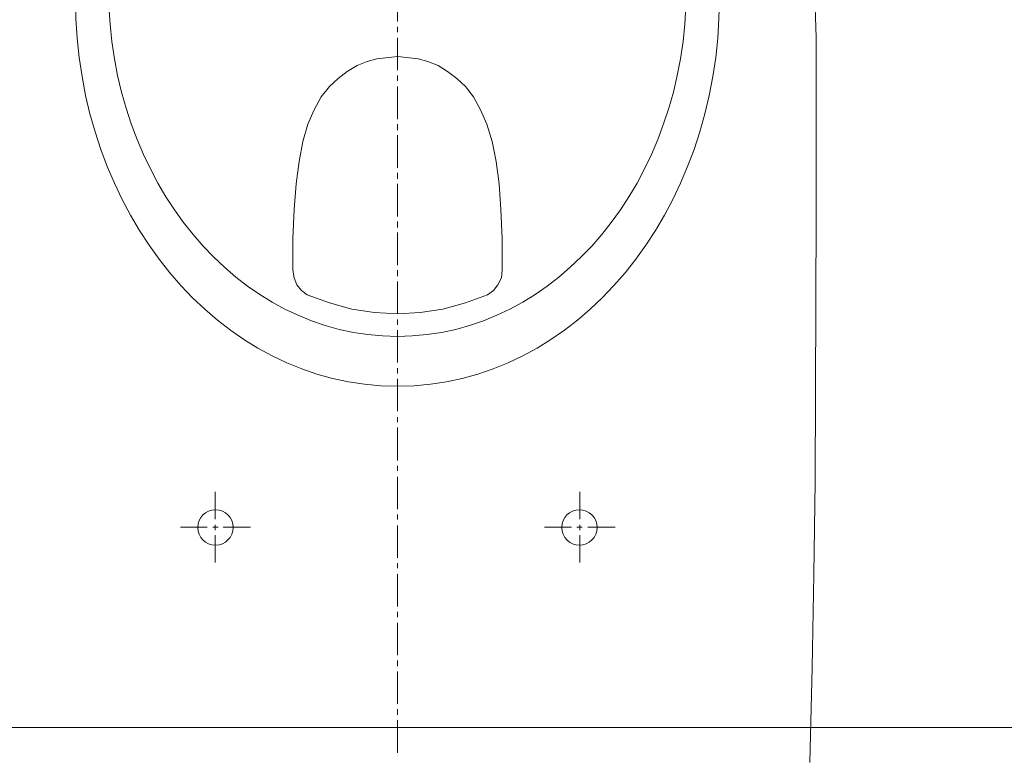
# Model space of a CAD drawing. Header units: millimetres. Extents: x 23192 to 177760, y -399809 to -79279.
# Tile 450 of 656: x 60304 to 60346, y -194621 to -194589. Entities that reach past the tile are written whole.
import ezdxf

# ---------------------------------------------------------------- set-up
doc = ezdxf.new("R2010")
doc.units = ezdxf.units.MM
doc.layers.get('0').update_dxf_attribs({"lineweight": 0})
doc.layers.add('!! 2_wypos-sanitarne', color=240, linetype='Continuous', lineweight=9)
doc.layers.add('Powierzchnia', color=140, linetype='Continuous', lineweight=5, plot=False)

# ---------------------------------------------------------------- blocks, each defined once
blk = doc.blocks.new('A$C6ce7c513')
at = {"lineweight": 0}
for points in [[(-0.17548, -0.00049), (-0.17646, -0.04094), (-0.1772, -0.08064), (-0.1777, -0.11986), (-0.17794, -0.15833), (-0.17819, -0.23404), (-0.17819, -0.30902), (-0.17745, -0.33023)], [(0, -0.00469), (0, -0.0185)], [(0, -0.02072), (0, -0.02318)], [(0, -0.0254), (0, -0.03921)], [(0, -0.04143), (0, -0.0439)], [(0, -0.04612), (0, -0.05993)], [(0, -0.0624), (0, -0.06461)], [(0, -0.06683), (0, -0.08064)], [(0, -0.08311), (0, -0.08533)], [(-0.07757, -0.08557), (-0.07757, -0.09717)], [(0, -0.08755), (0, -0.10136)], [(0.07756, -0.08557), (0.07756, -0.09717)], [(-0.07757, -0.09939), (-0.07757, -0.1016)], [(0.07756, -0.09939), (0.07756, -0.1016)], [(-0.08102, -0.10062), (-0.09261, -0.10062)], [(-0.07633, -0.10062), (-0.07855, -0.10062)], [(-0.07757, -0.10408), (-0.07757, -0.11567)], [(-0.06252, -0.10062), (-0.07411, -0.10062)], [(0, -0.10383), (0, -0.10605)], [(0.06252, -0.10062), (0.07411, -0.10062)], [(0.07633, -0.10062), (0.07855, -0.10062)], [(0.07756, -0.10408), (0.07756, -0.11567)], [(0.08101, -0.10062), (0.09236, -0.10062)], [(0, -0.10827), (0, -0.12208)], [(0, -0.12455), (0, -0.12677)], [(0, -0.12898), (0, -0.14304)], [(0, -0.14526), (0, -0.14748)], [(0, -0.14995), (0, -0.16376)], [(0, -0.16598), (0, -0.1682)], [(0, -0.17066), (0, -0.18447)], [(0, -0.18669), (0, -0.18892)], [(0, -0.19138), (0, -0.20519)], [(0, -0.20741), (0, -0.20988)], [(0, -0.2121), (0, -0.22591)], [(0, -0.22813), (0, -0.2306)], [(0, -0.23281), (0, -0.24663)], [(0, -0.24884), (0, -0.25131)], [(0, -0.25353), (0, -0.26734)], [(0, -0.26956), (0, -0.27203)], [(0, -0.27425), (0, -0.28806)], [(0, -0.29052), (0, -0.29274)], [(0, -0.29497), (0, -0.30878)], [(0, -0.31124), (0, -0.31346)], [(0, -0.31568), (0, -0.32949)]]:
    blk.add_lwpolyline(points, dxfattribs=at)
blk.add_lwpolyline([(-0.04452, -0.20988), (-0.04427, -0.20667), (-0.04279, -0.20371), (-0.04082, -0.20124), (-0.03835, -0.19952), (-0.02898, -0.19607), (-0.01936, -0.19335), (-0.00974, -0.19187), (-0.00013, -0.19138), (0.00974, -0.19187), (0.01936, -0.19335), (0.02898, -0.19607), (0.03835, -0.19952), (0.04082, -0.20124), (0.04279, -0.20371), (0.04402, -0.20667), (0.04451, -0.20988), (0.04451, -0.22344), (0.04402, -0.23577), (0.04304, -0.24663), (0.0418, -0.25624), (0.04032, -0.26463), (0.0381, -0.27203), (0.03539, -0.27819), (0.03243, -0.28362), (0.02898, -0.28806), (0.02528, -0.29151), (0.02133, -0.29447), (0.01714, -0.29694), (0.01294, -0.29866), (0.00875, -0.2999), (-0.00013, -0.30088), (-0.00876, -0.2999), (-0.01295, -0.29866), (-0.01739, -0.29694), (-0.02133, -0.29447), (-0.02528, -0.29151), (-0.02898, -0.28806), (-0.03243, -0.28362), (-0.03539, -0.27819), (-0.0381, -0.27203), (-0.04033, -0.26463), (-0.04205, -0.25624), (-0.04329, -0.24663), (-0.04402, -0.23577), (-0.04452, -0.22344)], close=True, dxfattribs=at)
for centre in [(-0.07744, -0.1005), (0.07744, -0.1005)]:
    blk.add_circle(centre, 0.00752, dxfattribs=at)
for centre, major_axis, ratio in [((0, -0.32554), (0, -0.16499), 0.830338), ((0, -0.32974), (0, -0.14798), 0.83084)]:
    blk.add_ellipse(centre, major_axis=major_axis, ratio=ratio, start_param=0, end_param=6.283185, dxfattribs=at)

msp = doc.modelspace()

# ---------------------------------------------------------------- linework, layer by layer
at = {"layer": 'Powierzchnia'}
msp.add_lwpolyline([(60270.56735, -194351.5883), (60270.56735, -194619.5883), (60472.56735, -194619.5883), (60472.56735, -194503.5883), (60498.56735, -194503.5883), (60498.56735, -194372.5883), (60477.56735, -194372.5883), (60477.56735, -194351.5883)], close=True, dxfattribs=at)

# ---------------------------------------------------------------- block references
at = {"layer": '!! 2_wypos-sanitarne', "xscale": 100, "yscale": 100, "zscale": 100, "rotation": 180}
msp.add_blockref('A$C6ce7c513', (60320.56716, -194621.12813), dxfattribs=at)

doc.saveas('drawing.dxf')
